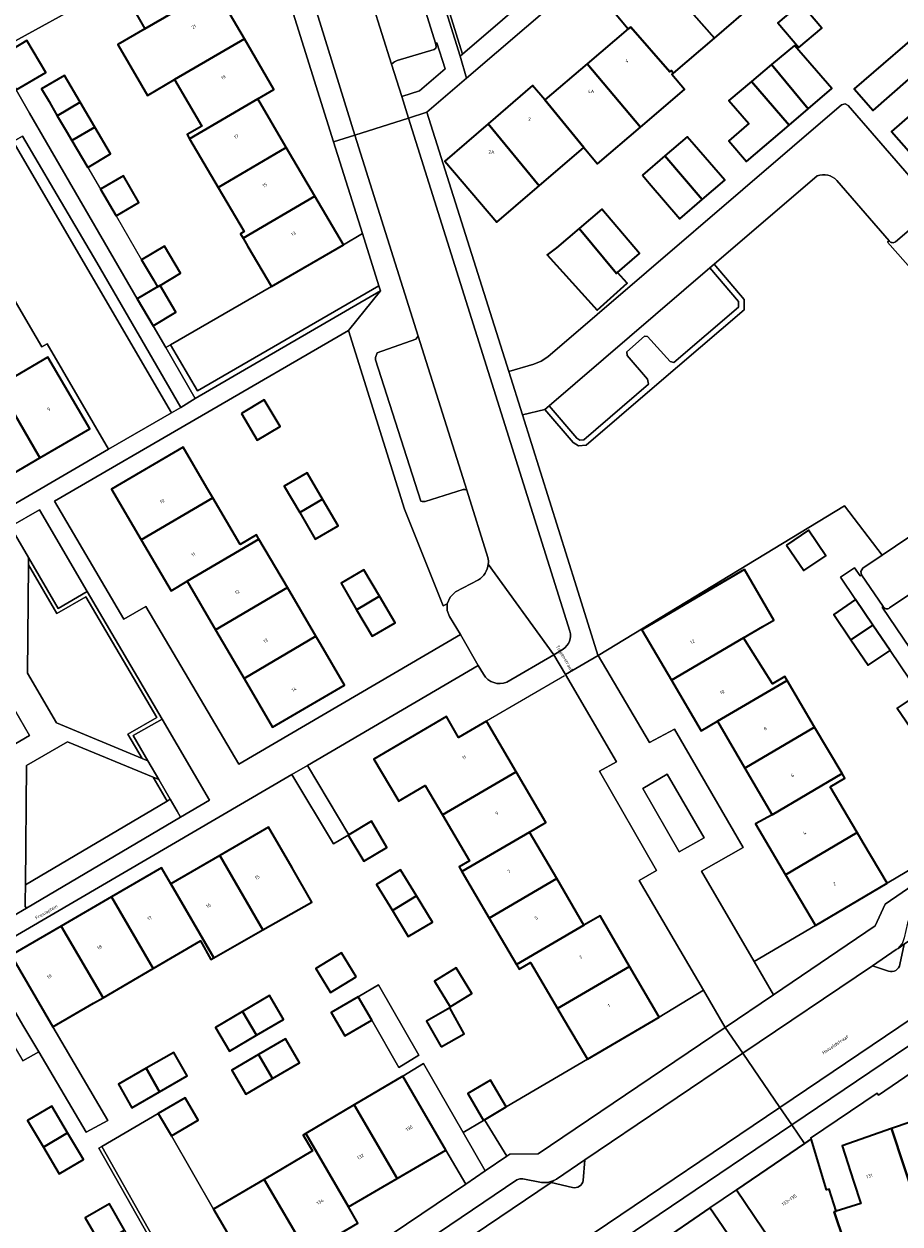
# Model space of a CAD drawing. Header units: metres. Extents: x 197700 to 204338, y 317132 to 325229.
# Tile 310 of 656: x 200682 to 200775, y 319399 to 319527. Entities that reach past the tile are written whole.
import ezdxf
from ezdxf.enums import TextEntityAlignment as Align

# ---------------------------------------------------------------- set-up
doc = ezdxf.new("R2010")
doc.units = ezdxf.units.M
for name, color, linetype, lineweight in [('B-WE-GR-BEPLANTING_CULTUUR_BODEMBEDEKKER-GV', 90, 'Continuous', 18), ('B-WE-GR-BEPLANTING_CULTUUR_HEESTERS-GV', 90, 'Continuous', 18), ('B-WE-GR-BEPLANTING_CULTUUR_VASTE PLANTENVAK-GV', 90, 'Continuous', 18), ('B-WE-IE-TERREINAFSCHEIDING_KUNSTMATIG_HEKWERK-G', 20, 'IE-TERREINAFSCHEIDING-KUNSTMATIG', 18), ('B-WE-IE-TERREINAFSCHEIDING_KUNSTMATIG_MUUR-G', 90, 'IE-TERREINAFSCHEIDING-KUNSTMATIG-DICHT', 18), ('B-WE-OG-BEBOUWING-GV', 7, 'Continuous', 35), ('B-WE-OG-BEBOUWING-T18', 10, 'Continuous', 18), ('B-WE-OG-TERREIN_CULTUURSCHEIDING-GV', 7, 'Continuous', 18), ('B-WE-OG-TERREIN_ERF-GV', 7, 'Continuous', 18), ('B-WE-OG-TOPOGRAFIE-T18', 10, 'Continuous', 18), ('B-WE-VH-VERHARDING_ASFALT-GV', 252, 'Continuous', 18), ('B-WE-VH-VERHARDING_BETONSTRAATSTEEN-GV', 252, 'Continuous', 18), ('B-WE-VH-VERHARDING_OPEN-GV', 252, 'Continuous', 18), ('B-WE-VH-VERHARDING_TEGEL-GV', 252, 'Continuous', 18)]:
    doc.layers.add(name, color=color, linetype=linetype, lineweight=lineweight)
doc.styles.add('NLCS-ISO-M200-T18', font='NLCS-ISO.ttf', dxfattribs={"height": 0.36})
doc.linetypes.add('IE-TERREINAFSCHEIDING-KUNSTMATIG', pattern='A,4,[82,NLCS.SHX,S=0.75,R=90,X=0,Y=0],4,-2', length=10)
doc.linetypes.add('IE-TERREINAFSCHEIDING-KUNSTMATIG-DICHT', pattern='A,8,-1,[82,NLCS.SHX,S=0.75,R=90,X=0,Y=0],-1', length=10)

msp = doc.modelspace()

# ---------------------------------------------------------------- linework, layer by layer
at = {"layer": 'B-WE-GR-BEPLANTING_CULTUUR_BODEMBEDEKKER-GV'}
for points in [[(200754.336, 319440.6), (200750.402, 319447.384), (200747.801, 319445.859), (200751.697, 319439.098)], [(200680.577, 319428.098), (200679.796, 319429.439), (200677.473, 319428.082), (200681.835, 319420.672), (200683.519, 319417.814), (200688.556, 319409.262), (200690.869, 319410.51), (200685.02, 319420.467)]]:
    msp.add_lwpolyline(points, close=True, dxfattribs=at)
for points in [[(200775.63, 319429.266), (200774.979, 319428.826), (200774.785, 319428.695), (200772.259, 319426.99), (200773.965, 319426.392)], [(200775.191, 319427.132), (200775.63, 319429.266)], [(200741.473, 319404.128), (200741.643, 319406.318), (200738.619, 319404.277), (200738.358, 319404.101)], [(200738.358, 319404.101), (200738.061, 319403.9), (200740.336, 319403.366)]]:
    msp.add_lwpolyline(points, dxfattribs=at)
for points in [[(200773.965, 319426.392, 0.4493451), (200775.191, 319427.132)], [(200740.336, 319403.366, 0.4186423), (200741.473, 319404.128)]]:
    msp.add_lwpolyline(points, format="xyb", dxfattribs=at)
at = {"layer": 'B-WE-GR-BEPLANTING_CULTUUR_HEESTERS-GV'}
for points in [[(200728.368, 319523.817), (200728.636, 319524.047), (200719.333, 319553.925), (200718.966, 319553.838)], [(200722.156, 319519.53), (200724.048, 319520.124), (200726.762, 319522.472), (200725.888, 319525.242), (200725.753, 319525.205), (200725.819, 319524.852), (200725.767, 319524.671), (200725.6, 319524.52), (200721.662, 319523.348), (200721.397, 319523.228), (200721.283, 319523.147), (200721.078, 319522.958)], [(200698.632, 319486.423), (200689.681, 319501.839), (200685.126, 319509.619), (200681.798, 319515.313), (200680.796, 319514.731), (200697.634, 319485.85)], [(200751.113, 319491.199), (200750.721, 319491.313), (200748.316, 319493.987), (200747.985, 319493.996), (200746.12, 319492.36), (200746.134, 319491.97), (200748.316, 319489.446), (200748.437, 319488.905), (200741.525, 319482.982), (200741.108, 319482.948), (200740.802, 319483.139), (200737.831, 319486.579), (200737.397, 319486.206), (200737.374, 319486.2), (200740.407, 319482.678), (200740.959, 319482.334), (200741.768, 319482.4), (200748.827, 319488.449), (200751.503, 319490.743), (200758.601, 319496.825), (200758.597, 319497.92), (200755.396, 319501.663), (200754.941, 319501.272), (200757.998, 319497.698), (200758, 319497.1)], [(200700.177, 319487.364), (200719.894, 319498.83), (200719.718, 319499.388), (200700.395, 319488.185), (200697.551, 319493.092), (200697.033, 319492.79)], [(200688.655, 319466.822), (200685.588, 319465.036), (200682.431, 319470.456), (200682.425, 319469.672), (200685.444, 319464.489), (200688.512, 319466.276), (200696.09, 319453.399), (200693.006, 319451.632), (200694.51, 319449.054), (200695.121, 319448.8), (200693.555, 319451.485), (200696.64, 319453.253)], [(200697.164, 319444.504), (200697.508, 319444.707), (200696.289, 319446.797), (200695.678, 319447.05)], [(200718.975, 319421.181), (200721.845, 319416.146), (200723.968, 319417.45), (200719.679, 319424.943), (200717.526, 319423.679)], [(200724.337, 319411.663), (200726.856, 319407.344), (200728.957, 319403.741), (200731.019, 319405.134), (200728.68, 319409.22), (200724.465, 319416.582), (200722.259, 319415.227)], [(200708.445, 319390.301), (200702.393, 319386.21), (200690.217, 319407.723), (200689.915, 319407.546), (200700.324, 319389.155), (200702.275, 319385.708), (200708.622, 319389.998)]]:
    msp.add_lwpolyline(points, close=True, dxfattribs=at)
at = {"layer": 'B-WE-GR-BEPLANTING_CULTUUR_VASTE PLANTENVAK-GV'}
msp.add_lwpolyline([(200682.204, 319433.109), (200698.617, 319442.807), (200698.239, 319443.455), (200697.508, 319444.707), (200697.164, 319444.504), (200682.086, 319435.595), (200682.069, 319433.9), (200682.063, 319433.301)], close=True, dxfattribs=at)
at = {"layer": 'B-WE-IE-TERREINAFSCHEIDING_KUNSTMATIG_HEKWERK-G'}
for points in [[(200707.086, 319539.648), (200702.601, 319537.338), (200678.808, 319524.243)], [(200688.734, 319511.978), (200690.08, 319509.663)], [(200691.745, 319506.808), (200694.466, 319502.156)], [(200715.936, 319503.752), (200717.971, 319504.927)], [(200679.316, 319500.543), (200682.64, 319494.951)], [(200697.551, 319493.092), (200708.279, 319499.285)], [(200743.053, 319460.018), (200769.287, 319475.965), (200773.293, 319470.689)], [(200739.474, 319457.836), (200731.168, 319453.034)], [(200754.278, 319424.375), (200749.553, 319421.513)], [(200733.262, 319411.956), (200741.921, 319417.021)]]:
    msp.add_lwpolyline(points, dxfattribs=at)
at = {"layer": 'B-WE-IE-TERREINAFSCHEIDING_KUNSTMATIG_MUUR-G'}
msp.add_lwpolyline([(200773.812, 319435.769), (200783.592, 319441.574)], dxfattribs=at)
at = {"layer": 'B-WE-OG-BEBOUWING-GV'}
for points in [[(200779.414, 319532.031), (200781.312, 319529.826), (200778.794, 319527.66), (200770.306, 319520.356), (200772.331, 319518.046), (200776.091, 319521.342), (200781.779, 319526.328), (200781.82, 319526.28), (200783.44, 319527.685), (200788.496, 319531.913), (200788.614, 319531.743), (200790.117, 319533.058), (200786.007, 319537.767)], [(200759.822, 319529.497), (200755.431, 319534.925), (200755.467, 319534.956), (200754.306, 319536.305), (200749.664, 319532.311), (200755.432, 319525.746)], [(200695.004, 319530.38), (200693.262, 319529.389), (200694.799, 319526.742), (200700.828, 319530.26), (200699.348, 319532.856)], [(200749.664, 319532.311), (200744.964, 319528.267), (200746.269, 319526.751), (200746.538, 319526.913), (200750.673, 319522.173), (200750.832, 319522.289), (200751.063, 319522.013), (200755.432, 319525.746)], [(200781.079, 319517.475), (200786.017, 319521.731), (200792.457, 319527.337), (200788.614, 319531.743), (200788.496, 319531.913), (200783.44, 319527.685), (200781.82, 319526.28), (200783.889, 319523.878), (200779.091, 319519.75), (200778.966, 319519.893), (200774.29, 319515.807), (200776.37, 319513.427)], [(200700.828, 319530.26), (200694.799, 319526.742), (200691.918, 319525.07), (200694.432, 319520.748), (200695.079, 319519.635), (200697.969, 319521.327), (200705.398, 319525.676), (200702.244, 319531.064)], [(200764.622, 319529.449), (200762.186, 319527.368), (200764.437, 319524.734), (200766.871, 319526.813)], [(200741.887, 319523.014), (200747.584, 319516.281), (200752.261, 319520.277), (200750.898, 319521.872), (200751.063, 319522.013), (200750.832, 319522.289), (200750.673, 319522.173), (200746.538, 319526.913), (200746.269, 319526.751)], [(200681.103, 319520.236), (200684.252, 319522.09), (200682.258, 319525.478), (200679.108, 319523.625)], [(200706.825, 319519.278), (200708.551, 319520.289), (200705.398, 319525.676), (200697.969, 319521.327), (200700.862, 319516.386), (200699.309, 319515.471), (200699.573, 319515.023)], [(200765.401, 319518.224), (200767.924, 319520.394), (200763.947, 319524.978), (200761.507, 319522.93)], [(200747.584, 319516.281), (200741.887, 319523.014), (200737.384, 319519.175), (200741.525, 319514.088), (200743.005, 319512.368)], [(200763.39, 319516.494), (200765.401, 319518.224), (200761.507, 319522.93), (200759.376, 319521.141)], [(200684.604, 319518.994), (200684.822, 319518.622), (200685.488, 319517.485), (200687.921, 319518.91), (200686.242, 319521.776), (200683.809, 319520.351)], [(200736.793, 319510.024), (200741.525, 319514.088), (200737.384, 319519.175), (200736.08, 319520.691), (200731.338, 319516.61)], [(200763.39, 319516.494), (200759.376, 319521.141), (200756.965, 319519.117), (200759.095, 319516.64), (200756.957, 319514.799), (200758.855, 319512.593)], [(200687.045, 319514.832), (200689.472, 319516.268), (200687.921, 319518.91), (200685.488, 319517.485), (200686.426, 319515.887)], [(200699.573, 319515.023), (200702.621, 319509.853), (200709.862, 319514.102), (200706.825, 319519.278)], [(200736.083, 319509.414), (200736.793, 319510.024), (200731.338, 319516.61), (200726.723, 319512.639), (200732.29, 319506.156)], [(200688.734, 319511.978), (200691.161, 319513.414), (200689.472, 319516.268), (200687.045, 319514.832)], [(200754.14, 319508.564), (200756.528, 319510.617), (200753.279, 319514.395), (200752.541, 319515.253), (200750.156, 319513.198)], [(200712.899, 319508.927), (200709.862, 319514.102), (200702.621, 319509.853), (200705.392, 319505.151), (200704.994, 319504.917), (200705.267, 319504.449)], [(200747.77, 319511.142), (200748.492, 319510.302), (200751.752, 319506.511), (200754.14, 319508.564), (200750.156, 319513.198)], [(200691.745, 319506.808), (200694.181, 319508.229), (200692.516, 319511.084), (200690.08, 319509.663)], [(200705.267, 319504.449), (200705.783, 319503.565), (200708.279, 319499.285), (200715.936, 319503.752), (200712.899, 319508.927)], [(200745.116, 319500.792), (200747.469, 319502.801), (200743.436, 319507.524), (200741.038, 319505.477), (200745.011, 319500.702)], [(200738.639, 319503.429), (200737.631, 319502.661), (200742.946, 319496.767), (200746.139, 319499.665), (200745.116, 319500.792), (200745.011, 319500.702), (200741.038, 319505.477)], [(200696.428, 319499.417), (200698.585, 319500.71), (200696.898, 319503.583), (200694.466, 319502.156), (200695.733, 319500), (200696.154, 319499.282)], [(200696.154, 319499.282), (200694, 319497.982), (200695.68, 319495.125), (200698.111, 319496.555), (200696.428, 319499.417)], [(200679.186, 319488.696), (200683.634, 319481.057), (200688.935, 319484.144), (200684.487, 319491.783)], [(200678.334, 319477.97), (200683.634, 319481.057), (200679.186, 319488.696), (200673.885, 319485.609)], [(200705.092, 319485.793), (200706.777, 319482.946), (200709.204, 319484.382), (200707.518, 319487.23)], [(200702.055, 319476.784), (200701.412, 319477.882), (200698.885, 319482.196), (200691.257, 319477.728), (200694.427, 319472.316)], [(200713.734, 319476.645), (200712.087, 319479.465), (200709.651, 319478.043), (200711.298, 319475.223)], [(200704.952, 319471.84), (200702.055, 319476.784), (200694.427, 319472.316), (200697.598, 319466.904), (200699.296, 319467.935), (200706.942, 319472.417), (200706.68, 319472.865)], [(200713.734, 319476.645), (200711.298, 319475.223), (200712.945, 319472.403), (200715.38, 319473.825)], [(200763.109, 319471.775), (200764.954, 319469.057), (200767.287, 319470.641), (200765.442, 319473.359)], [(200699.296, 319467.935), (200702.332, 319462.756), (200709.977, 319467.238), (200706.942, 319472.417)], [(200719.782, 319466.318), (200718.127, 319469.135), (200715.696, 319467.707), (200717.35, 319464.89)], [(200758.652, 319469.185), (200755.307, 319467.22), (200747.709, 319462.754), (200750.873, 319457.374), (200758.536, 319461.881), (200760.592, 319463.09), (200760.584, 319463.104), (200761.748, 319463.77)], [(200713.01, 319462.059), (200709.977, 319467.238), (200702.332, 319462.756), (200705.367, 319457.578)], [(200717.35, 319464.89), (200719.004, 319462.074), (200721.436, 319463.502), (200719.782, 319466.318)], [(200769.974, 319461.674), (200772.308, 319463.258), (200770.472, 319465.963), (200768.138, 319464.38)], [(200772.308, 319463.258), (200769.974, 319461.674), (200771.81, 319458.968), (200774.143, 319460.552)], [(200713.01, 319462.059), (200705.367, 319457.578), (200708.402, 319452.4), (200716.046, 319456.852), (200713.53, 319461.172)], [(200750.873, 319457.374), (200754.038, 319451.994), (200755.762, 319453.008), (200763.179, 319457.37), (200762.94, 319457.776), (200761.617, 319456.997), (200758.536, 319461.881)], [(200755.762, 319453.008), (200758.664, 319448.033), (200766.093, 319452.368), (200763.179, 319457.37)], [(200779.065, 319453.274), (200777.239, 319455.973), (200774.903, 319454.393), (200776.729, 319451.694)], [(200721.722, 319444.676), (200721.816, 319444.501), (200724.638, 319446.169), (200726.474, 319443.043), (200734.325, 319447.627), (200731.168, 319453.034), (200728.194, 319451.277), (200726.921, 319453.511), (200719.197, 319448.992)], [(200758.664, 319448.033), (200761.567, 319443.058), (200769.027, 319447.445), (200766.093, 319452.368)], [(200728.553, 319437.008), (200735.754, 319441.212), (200737.482, 319442.221), (200734.325, 319447.627), (200726.474, 319443.043), (200729.353, 319438.142), (200728.263, 319437.502)], [(200767.758, 319446.027), (200769.32, 319446.948), (200769.027, 319447.445), (200761.567, 319443.058), (200759.823, 319442.076), (200763.012, 319436.677), (200770.623, 319441.173)], [(200716.451, 319440.892), (200718.1, 319438.119), (200720.571, 319439.589), (200718.923, 319442.361), (200716.516, 319440.93)], [(200702.771, 319438.705), (200707.364, 319430.793), (200712.594, 319433.759), (200710.48, 319437.399), (200707.969, 319441.723)], [(200738.646, 319436.258), (200735.754, 319441.212), (200728.553, 319437.008), (200731.459, 319432.062)], [(200773.812, 319435.769), (200771.271, 319440.075), (200770.623, 319441.173), (200763.012, 319436.677), (200766.202, 319431.278)], [(200707.364, 319430.793), (200702.771, 319438.705), (200697.573, 319435.687), (200702.135, 319427.828)], [(200695.686, 319426.678), (200700.736, 319429.618), (200701.844, 319427.663), (200702.135, 319427.828), (200697.573, 319435.687), (200696.577, 319437.414), (200691.243, 319434.308)], [(200723.725, 319434.422), (200722.037, 319437.203), (200719.477, 319435.648), (200721.164, 319432.867)], [(200741.538, 319431.305), (200738.646, 319436.258), (200731.459, 319432.062), (200734.364, 319427.117)], [(200690.353, 319423.572), (200695.686, 319426.678), (200691.243, 319434.308), (200685.91, 319431.203)], [(200721.164, 319432.867), (200722.852, 319430.086), (200725.413, 319431.64), (200723.725, 319434.422)], [(200734.364, 319427.117), (200734.647, 319426.635), (200735.848, 319427.341), (200738.735, 319422.435), (200746.405, 319426.91), (200743.257, 319432.307), (200741.538, 319431.305)], [(200689.341, 319422.983), (200690.353, 319423.572), (200685.91, 319431.203), (200680.577, 319428.098), (200685.02, 319420.467)], [(200717.309, 319425.809), (200715.742, 319428.366), (200712.995, 319426.681), (200714.562, 319424.126)], [(200749.553, 319421.513), (200746.405, 319426.91), (200738.735, 319422.435), (200739.385, 319421.33), (200741.706, 319417.386), (200741.921, 319417.021)], [(200727.294, 319422.619), (200729.616, 319424.034), (200727.949, 319426.768), (200725.628, 319425.353)], [(200705.192, 319422.112), (200706.684, 319419.578), (200709.556, 319421.271), (200708.063, 319423.804)], [(200718.975, 319421.181), (200717.526, 319423.679), (200714.652, 319422.011), (200716.101, 319419.513)], [(200706.684, 319419.578), (200705.192, 319422.112), (200702.32, 319420.419), (200703.813, 319417.886)], [(200726.337, 319418.333), (200728.808, 319419.719), (200727.257, 319422.485), (200724.786, 319421.099)], [(200706.91, 319417.542), (200708.407, 319414.98), (200711.261, 319416.648), (200709.764, 319419.211)], [(200696.372, 319413.564), (200699.316, 319415.257), (200697.88, 319417.755), (200694.936, 319416.063)], [(200708.407, 319414.98), (200706.91, 319417.542), (200704.056, 319415.874), (200705.553, 319413.312)], [(200696.372, 319413.564), (200694.936, 319416.063), (200691.991, 319414.37), (200693.427, 319411.871)], [(200726.856, 319407.344), (200724.337, 319411.663), (200722.259, 319415.227), (200717.094, 319412.174), (200721.675, 319404.322)], [(200730.862, 319410.523), (200730.951, 319410.576), (200733.262, 319411.956), (200731.618, 319414.792), (200729.198, 319413.385)], [(200697.635, 319408.866), (200700.489, 319410.551), (200699.089, 319412.923), (200696.236, 319411.239)], [(200774.304, 319409.637), (200777.031, 319401.389), (200778.446, 319401.857), (200780.714, 319402.674), (200781.084, 319401.625), (200782.259, 319401.984), (200786.88, 319388.854), (200793.87, 319391.231), (200794.484, 319391.44), (200793.536, 319394.014), (200793.335, 319393.944), (200787.355, 319411.013), (200786.405, 319413.785)], [(200684.003, 319407.672), (200686.58, 319409.196), (200684.9, 319412.036), (200682.324, 319410.512)], [(200717.094, 319412.174), (200711.931, 319409.123), (200716.495, 319401.3), (200721.675, 319404.322)], [(200684.003, 319407.672), (200685.683, 319404.831), (200688.26, 319406.355), (200686.58, 319409.196)], [(200712.102, 319396.417), (200717.493, 319399.583), (200716.495, 319401.3), (200711.931, 319409.123), (200711.656, 319408.961), (200712.652, 319407.274), (200707.51, 319404.236)], [(200768.167, 319400.779), (200771.333, 319391.422), (200776.221, 319392.71), (200777.736, 319387.656), (200776.963, 319387.514), (200777.296, 319386.753), (200776.894, 319386.711), (200777.749, 319384.726), (200782.164, 319386.086), (200780.093, 319392.129), (200777.031, 319401.389), (200774.304, 319409.637), (200769.018, 319407.825), (200770.246, 319404.06), (200771.02, 319401.687), (200768.41, 319400.861)], [(200771.333, 319391.422), (200768.167, 319400.779), (200768.41, 319400.861), (200767.648, 319403.213), (200767.371, 319403.133), (200765.725, 319408.54), (200765.02, 319408.059), (200757.777, 319403.12), (200760.594, 319398.989), (200762.95, 319395.534), (200765.601, 319395.953), (200767.67, 319392.844), (200764.9, 319390.948), (200768.617, 319385.489), (200772.303, 319387.984), (200771.222, 319391.393)], [(200712.102, 319396.417), (200707.51, 319404.236), (200702.129, 319401.056), (200704.18, 319397.564), (200706.712, 319393.252)], [(200690.08, 319397.356), (200692.644, 319398.836), (200691.029, 319401.635), (200688.465, 319400.155)], [(200754.949, 319401.199), (200749.17, 319397.249), (200755.683, 319387.985), (200761.405, 319391.755), (200757.771, 319397.071)]]:
    msp.add_lwpolyline(points, close=True, dxfattribs=at)
at = {"layer": 'B-WE-OG-TERREIN_CULTUURSCHEIDING-GV'}
for points in [[(200742.751, 319550.495), (200747.462, 319554.553), (200750.418, 319557.064), (200754.911, 319560.932), (200755.667, 319561.089), (200756.302, 319560.737), (200759.363, 319557.174), (200762.731, 319560.065), (200765.248, 319562.226), (200764.623, 319564.597), (200719.333, 319553.925), (200728.636, 319524.047)], [(200728.636, 319524.047), (200749.427, 319541.912), (200749.342, 319542.029), (200746.145, 319545.784), (200745.689, 319545.394), (200742.675, 319548.92)], [(200669.249, 319527.786), (200665.782, 319525.674), (200664.627, 319524.995), (200664.94, 319524.544), (200665.262, 319524.079), (200666.044, 319522.686), (200667.255, 319520.4), (200668.469, 319518.463), (200670.727, 319519.711), (200672.794, 319520.903), (200674.409, 319521.991), (200677.671, 319523.916), (200678.702, 319524.459), (200678.808, 319524.243), (200702.601, 319537.338)], [(200766.369, 319511.087), (200755.396, 319501.663), (200758.597, 319497.92), (200758.601, 319496.825), (200751.503, 319490.743), (200748.827, 319488.449), (200741.768, 319482.4), (200740.959, 319482.334), (200740.407, 319482.678), (200737.374, 319486.2), (200735.006, 319485.641), (200740.748, 319467.328)], [(200790.851, 319484.82), (200777.694, 319499.951), (200777.577, 319499.795), (200777.397, 319500), (200773.866, 319504.005), (200774.037, 319504.169), (200768.471, 319510.584)], [(200740.748, 319467.328), (200743.025, 319460.065), (200743.053, 319460.018), (200769.287, 319475.965), (200773.293, 319470.689), (200790.549, 319482.337)]]:
    msp.add_lwpolyline(points, dxfattribs=at)
for points in [[(200675.046, 319501.35), (200677.916, 319502.991), (200679.316, 319500.543), (200682.64, 319494.951), (200683.84, 319492.879), (200684.395, 319493.202), (200690.929, 319481.981), (200697.634, 319485.85), (200680.796, 319514.731), (200671.326, 319509.23), (200669.144, 319507.952), (200669.192, 319507.87), (200673.513, 319500.491)], [(200717.971, 319504.927), (200715.936, 319503.752), (200708.279, 319499.285), (200697.551, 319493.092), (200700.395, 319488.185), (200719.718, 319499.388)], [(200682.425, 319469.672), (200682.331, 319458.119), (200685.391, 319452.847), (200694.51, 319449.054), (200693.006, 319451.632), (200696.09, 319453.399), (200688.512, 319466.276), (200685.444, 319464.489)], [(200695.678, 319447.05), (200686.555, 319450.833), (200682.215, 319448.311), (200682.086, 319435.595), (200697.164, 319444.504)], [(200759.67, 319427.424), (200761.733, 319423.899), (200772.531, 319431.215), (200773.621, 319433.55), (200783.244, 319440.134), (200783.621, 319439.567), (200786.901, 319441.748), (200785.923, 319443.161), (200783.592, 319441.574), (200773.812, 319435.769), (200766.202, 319431.278)], [(200733.262, 319411.956), (200730.951, 319410.576), (200733.328, 319406.695), (200733.67, 319406.926), (200736.669, 319406.951), (200756.593, 319420.416), (200754.278, 319424.375), (200749.553, 319421.513), (200741.921, 319417.021)], [(200690.217, 319407.723), (200702.393, 319386.21), (200708.445, 319390.301), (200706.712, 319393.252), (200704.18, 319397.564), (200702.129, 319401.056), (200697.635, 319408.866), (200696.236, 319411.239)]]:
    msp.add_lwpolyline(points, close=True, dxfattribs=at)
msp.add_lwpolyline([(200768.471, 319510.584, 0.3029983), (200766.369, 319511.087)], format="xyb", dxfattribs=at)
at = {"layer": 'B-WE-OG-TERREIN_ERF-GV'}
for points in [[(200770.059, 319556.619), (200729.057, 319521.48), (200724.822, 319517.85), (200730.472, 319500), (200733.552, 319490.265), (200736.229, 319491.027), (200736.998, 319491.357), (200737.692, 319491.825), (200768.977, 319518.658), (200769.337, 319518.758), (200769.67, 319518.586), (200778.725, 319508.149)], [(200702.244, 319531.064), (200705.398, 319525.676), (200708.551, 319520.289), (200706.825, 319519.278), (200709.862, 319514.102), (200712.899, 319508.927), (200715.936, 319503.752), (200717.971, 319504.927), (200714.884, 319514.716), (200707.086, 319539.648)], [(200702.601, 319537.338), (200678.808, 319524.243)], [(200679.108, 319523.625), (200682.258, 319525.478), (200684.252, 319522.09), (200681.103, 319520.236), (200682.535, 319517.746), (200684.326, 319514.633), (200694, 319497.982), (200696.154, 319499.282), (200695.733, 319500), (200694.466, 319502.156), (200696.898, 319503.583), (200698.585, 319500.71), (200696.428, 319499.417), (200698.111, 319496.555), (200695.68, 319495.125), (200697.033, 319492.79), (200697.551, 319493.092), (200708.279, 319499.285), (200705.783, 319503.565), (200705.267, 319504.449), (200704.994, 319504.917), (200705.392, 319505.151), (200702.621, 319509.853), (200699.573, 319515.023), (200699.309, 319515.471), (200700.862, 319516.386), (200697.969, 319521.327), (200695.079, 319519.635), (200694.432, 319520.748), (200691.918, 319525.07), (200694.799, 319526.742), (200693.262, 319529.389)], [(200759.822, 319529.497), (200755.432, 319525.746), (200751.063, 319522.013), (200750.898, 319521.872), (200752.261, 319520.277), (200747.584, 319516.281), (200743.005, 319512.368), (200741.525, 319514.088), (200736.793, 319510.024), (200736.083, 319509.414), (200732.29, 319506.156), (200726.723, 319512.639), (200731.338, 319516.61), (200736.08, 319520.691), (200737.384, 319519.175), (200741.887, 319523.014), (200746.269, 319526.751), (200744.964, 319528.267)], [(200764.622, 319529.449), (200766.871, 319526.813), (200764.437, 319524.734), (200762.186, 319527.368)], [(200776.091, 319521.342), (200772.331, 319518.046), (200770.306, 319520.356), (200778.794, 319527.66)], [(200666.988, 319467.84), (200667.049, 319467.708), (200672.858, 319471.133), (200672.725, 319471.376), (200690.929, 319481.981), (200684.395, 319493.202), (200683.84, 319492.879), (200682.64, 319494.951), (200679.316, 319500.543), (200676.446, 319498.902), (200675.046, 319501.35), (200673.513, 319500.491), (200669.192, 319507.87), (200669.144, 319507.952), (200666.452, 319512.549), (200660.586, 319522.016), (200660.469, 319521.94), (200639.127, 319509.557), (200649.705, 319491.263), (200654.64, 319494.145), (200655.257, 319493.089), (200658.131, 319494.766), (200659.556, 319492.333), (200656.623, 319490.621)], [(200776.37, 319513.427), (200774.29, 319515.807), (200778.966, 319519.893)], [(200773.4, 319465.233), (200773.291, 319465.15), (200788.068, 319443.377), (200831.594, 319472.645), (200831.479, 319472.779), (200828.694, 319476.932), (200825.424, 319481.808), (200828.695, 319484.073), (200826.101, 319487.821), (200826.086, 319489.173), (200826.748, 319489.631), (200823.524, 319493.404), (200826.463, 319495.975), (200823.093, 319500), (200821.739, 319501.567)], [(200821.739, 319501.567), (200801.109, 319483.652), (200799.2, 319482.088), (200797.207, 319480.636), (200774.072, 319465.077)], [(200776.729, 319451.694), (200774.903, 319454.393), (200777.239, 319455.973), (200774.143, 319460.552), (200771.81, 319458.968), (200769.974, 319461.674), (200768.138, 319464.38), (200770.472, 319465.963), (200768.848, 319468.353), (200770.365, 319469.347), (200770.94, 319468.497), (200771.101, 319468.602), (200771.026, 319468.973), (200771.228, 319469.295), (200773.293, 319470.689), (200769.287, 319475.965), (200743.053, 319460.018), (200748.516, 319450.757), (200751.175, 319452.171), (200758.493, 319439.583), (200754.044, 319437.04), (200759.67, 319427.424), (200766.202, 319431.278), (200763.012, 319436.677), (200759.823, 319442.076), (200761.567, 319443.058), (200758.664, 319448.033), (200755.762, 319453.008), (200754.038, 319451.994), (200750.873, 319457.374), (200747.709, 319462.754), (200755.307, 319467.22), (200758.652, 319469.185), (200761.748, 319463.77), (200760.584, 319463.104), (200760.592, 319463.09), (200758.536, 319461.881), (200761.617, 319456.997), (200762.94, 319457.776), (200763.179, 319457.37), (200766.093, 319452.368), (200769.027, 319447.445), (200769.32, 319446.948), (200767.758, 319446.027), (200770.623, 319441.173), (200771.271, 319440.075), (200773.812, 319435.769), (200783.592, 319441.574)], [(200700.324, 319389.155), (200689.915, 319407.546), (200690.217, 319407.723), (200696.236, 319411.239), (200699.089, 319412.923), (200700.489, 319410.551), (200697.635, 319408.866), (200702.129, 319401.056), (200707.51, 319404.236), (200712.652, 319407.274), (200711.656, 319408.961), (200711.931, 319409.123), (200717.094, 319412.174), (200722.259, 319415.227), (200724.465, 319416.582), (200728.68, 319409.22), (200730.862, 319410.523), (200729.198, 319413.385), (200731.618, 319414.792), (200733.262, 319411.956), (200741.921, 319417.021), (200741.706, 319417.386), (200739.385, 319421.33), (200738.735, 319422.435), (200735.848, 319427.341), (200734.647, 319426.635), (200734.364, 319427.117), (200731.459, 319432.062), (200728.553, 319437.008), (200728.263, 319437.502), (200729.353, 319438.142), (200726.474, 319443.043), (200724.638, 319446.169), (200721.816, 319444.501), (200721.722, 319444.676), (200719.197, 319448.992), (200726.921, 319453.511), (200728.194, 319451.277), (200731.168, 319453.034), (200734.325, 319447.627), (200737.482, 319442.221), (200735.754, 319441.212), (200738.646, 319436.258), (200741.538, 319431.305), (200743.257, 319432.307), (200746.405, 319426.91), (200749.553, 319421.513), (200754.278, 319424.375), (200747.438, 319436.068), (200749.284, 319437.131), (200743.204, 319447.685), (200744.996, 319448.696), (200739.575, 319457.974), (200738.335, 319460.096), (200733.348, 319457.181)], [(200730.858, 319458.014), (200730.297, 319458.949), (200712.103, 319448.318), (200716.516, 319440.93), (200718.923, 319442.361), (200720.571, 319439.589), (200718.1, 319438.119), (200716.451, 319440.892), (200714.876, 319439.955), (200710.438, 319447.344)], [(200710.438, 319447.344), (200679.796, 319429.439)], [(200680.577, 319428.098), (200685.91, 319431.203), (200691.243, 319434.308), (200696.577, 319437.414), (200697.573, 319435.687), (200702.771, 319438.705), (200707.969, 319441.723), (200710.48, 319437.399), (200712.594, 319433.759), (200707.364, 319430.793), (200702.135, 319427.828), (200701.844, 319427.663), (200700.736, 319429.618), (200695.686, 319426.678), (200690.353, 319423.572), (200689.341, 319422.983), (200685.02, 319420.467), (200690.869, 319410.51), (200688.556, 319409.262), (200683.519, 319417.814), (200681.821, 319416.849)], [(200760.594, 319398.989), (200757.777, 319403.12), (200754.949, 319401.199), (200757.771, 319397.071)]]:
    msp.add_lwpolyline(points, dxfattribs=at)
for points in [[(200767.924, 319520.394), (200765.401, 319518.224), (200763.39, 319516.494), (200758.855, 319512.593), (200756.957, 319514.799), (200759.095, 319516.64), (200756.965, 319519.117), (200759.376, 319521.141), (200761.507, 319522.93), (200763.947, 319524.978)], [(200689.472, 319516.268), (200691.161, 319513.414), (200688.734, 319511.978), (200687.045, 319514.832), (200686.426, 319515.887), (200685.488, 319517.485), (200684.822, 319518.622), (200684.604, 319518.994), (200683.809, 319520.351), (200686.242, 319521.776), (200687.921, 319518.91)], [(200748.492, 319510.302), (200747.77, 319511.142), (200750.156, 319513.198), (200752.541, 319515.253), (200753.279, 319514.395), (200756.528, 319510.617), (200754.14, 319508.564), (200751.752, 319506.511)], [(200690.08, 319509.663), (200692.516, 319511.084), (200694.181, 319508.229), (200691.745, 319506.808)], [(200745.116, 319500.792), (200746.139, 319499.665), (200742.946, 319496.767), (200737.631, 319502.661), (200738.639, 319503.429), (200741.038, 319505.477), (200743.436, 319507.524), (200747.469, 319502.801)], [(200727.003, 319465.502), (200726.573, 319465.31), (200722.455, 319475.582), (200716.47, 319494.61), (200685.194, 319476.453), (200692.585, 319463.869), (200694.914, 319465.235), (200704.803, 319448.435), (200728.411, 319462.251), (200727.242, 319464.158), (200726.999, 319464.808)], [(200683.634, 319481.057), (200678.334, 319477.97), (200673.034, 319474.883), (200667.734, 319471.797), (200663.286, 319479.436), (200668.585, 319482.522), (200673.885, 319485.609), (200679.186, 319488.696), (200684.487, 319491.783), (200688.935, 319484.144)], [(200705.092, 319485.793), (200707.518, 319487.23), (200709.204, 319484.382), (200706.777, 319482.946)], [(200701.412, 319477.882), (200702.055, 319476.784), (200704.952, 319471.84), (200706.68, 319472.865), (200706.942, 319472.417), (200709.977, 319467.238), (200713.01, 319462.059), (200713.53, 319461.172), (200716.046, 319456.852), (200708.402, 319452.4), (200705.367, 319457.578), (200702.332, 319462.756), (200699.296, 319467.935), (200697.598, 319466.904), (200694.427, 319472.316), (200691.257, 319477.728), (200698.885, 319482.196)], [(200711.298, 319475.223), (200709.651, 319478.043), (200712.087, 319479.465), (200713.734, 319476.645), (200715.38, 319473.825), (200712.945, 319472.403)], [(200763.109, 319471.775), (200765.442, 319473.359), (200767.287, 319470.641), (200764.954, 319469.057)], [(200717.35, 319464.89), (200715.696, 319467.707), (200718.127, 319469.135), (200719.782, 319466.318), (200721.436, 319463.502), (200719.004, 319462.074)], [(200723.725, 319434.422), (200725.413, 319431.64), (200722.852, 319430.086), (200721.164, 319432.867), (200719.477, 319435.648), (200722.037, 319437.203)], [(200717.309, 319425.809), (200714.562, 319424.126), (200712.995, 319426.681), (200715.742, 319428.366)], [(200727.294, 319422.619), (200725.628, 319425.353), (200727.949, 319426.768), (200729.616, 319424.034)], [(200717.526, 319423.679), (200719.679, 319424.943), (200723.968, 319417.45), (200721.845, 319416.146), (200718.975, 319421.181), (200716.101, 319419.513), (200714.652, 319422.011)], [(200705.192, 319422.112), (200708.063, 319423.804), (200709.556, 319421.271), (200706.684, 319419.578), (200703.813, 319417.886), (200702.32, 319420.419)], [(200726.337, 319418.333), (200724.786, 319421.099), (200727.257, 319422.485), (200728.808, 319419.719)], [(200785.69, 319421.951), (200772.895, 319413.211), (200772.761, 319413.409), (200765.675, 319408.621), (200765.725, 319408.54), (200767.371, 319403.133), (200767.648, 319403.213), (200768.41, 319400.861), (200771.02, 319401.687), (200770.246, 319404.06), (200769.018, 319407.825), (200774.304, 319409.637), (200786.405, 319413.785), (200787.355, 319411.013), (200791.938, 319412.599), (200789.362, 319416.455)], [(200708.407, 319414.98), (200705.553, 319413.312), (200704.056, 319415.874), (200706.91, 319417.542), (200709.764, 319419.211), (200711.261, 319416.648)], [(200694.936, 319416.063), (200697.88, 319417.755), (200699.316, 319415.257), (200696.372, 319413.564), (200693.427, 319411.871), (200691.991, 319414.37)], [(200686.58, 319409.196), (200688.26, 319406.355), (200685.683, 319404.831), (200684.003, 319407.672), (200682.324, 319410.512), (200684.9, 319412.036)], [(200708.622, 319389.998), (200728.957, 319403.741), (200726.856, 319407.344), (200721.675, 319404.322), (200716.495, 319401.3), (200717.493, 319399.583), (200712.102, 319396.417), (200706.712, 319393.252), (200708.445, 319390.301)], [(200692.644, 319398.836), (200694.259, 319396.038), (200691.695, 319394.558), (200690.08, 319397.356), (200688.465, 319400.155), (200691.029, 319401.635)]]:
    msp.add_lwpolyline(points, close=True, dxfattribs=at)
for points in [[(200774.072, 319465.077, -0.4795776), (200773.4, 319465.233)], [(200733.348, 319457.181, -0.3819101), (200730.858, 319458.014)]]:
    msp.add_lwpolyline(points, format="xyb", dxfattribs=at)
at = {"layer": 'B-WE-VH-VERHARDING_ASFALT-GV'}
msp.add_lwpolyline([(200712.129, 319552.231), (200711.613, 319554.443), (200705.937, 319553.108), (200706.585, 319550.306), (200706.854, 319549.339), (200708.557, 319543.224), (200709.107, 319541.248), (200710.76, 319536.062), (200717.147, 319515.43), (200717.147, 319515.429), (200722.877, 319517.237), (200722.156, 319519.53), (200721.078, 319522.958), (200717.987, 319532.79), (200716.029, 319539.016), (200713.005, 319548.634), (200712.893, 319549.093)], close=True, dxfattribs=at)
for points in [[(200773.965, 319426.392), (200772.259, 319426.99), (200758.462, 319417.675), (200762.408, 319411.889), (200842.656, 319466.086), (200838.714, 319471.859), (200832.778, 319467.851), (200775.63, 319429.266), (200775.191, 319427.132)], [(200693.465, 319365.37), (200711.606, 319377.661), (200722.882, 319385.195), (200762.408, 319411.889), (200758.462, 319417.675), (200741.643, 319406.318), (200741.473, 319404.128)], [(200740.336, 319403.366), (200738.061, 319403.9), (200707.808, 319383.474), (200690.989, 319372.185), (200689.72, 319371.333), (200693.465, 319365.37)]]:
    msp.add_lwpolyline(points, dxfattribs=at)
for points in [[(200775.191, 319427.132, -0.4493451), (200773.965, 319426.392)], [(200741.473, 319404.128, -0.4186423), (200740.336, 319403.366)]]:
    msp.add_lwpolyline(points, format="xyb", dxfattribs=at)
at = {"layer": 'B-WE-VH-VERHARDING_BETONSTRAATSTEEN-GV'}
for points in [[(200743.053, 319460.018), (200743.025, 319460.065), (200740.748, 319467.328), (200735.006, 319485.641), (200733.552, 319490.265), (200730.472, 319500), (200724.822, 319517.85), (200722.877, 319517.237), (200740.06, 319462.589)], [(200774.718, 319504.068), (200778.645, 319507.426), (200778.824, 319507.772), (200778.725, 319508.149), (200769.67, 319518.586), (200769.337, 319518.758), (200768.977, 319518.658), (200737.692, 319491.825), (200736.998, 319491.357), (200736.229, 319491.027), (200733.552, 319490.265), (200735.006, 319485.641), (200737.374, 319486.2), (200737.397, 319486.206), (200737.831, 319486.579), (200754.941, 319501.272), (200755.396, 319501.663), (200766.369, 319511.087)], [(200740.06, 319462.589), (200722.877, 319517.237), (200717.147, 319515.429), (200723.901, 319494.008), (200729.071, 319477.608), (200731.333, 319470.432)], [(200768.471, 319510.584), (200774.037, 319504.169)], [(200774.072, 319465.077), (200797.207, 319480.636), (200799.2, 319482.088), (200801.109, 319483.652), (200821.739, 319501.567), (200819.015, 319504.592), (200815.186, 319501.224), (200808.722, 319495.612), (200803.829, 319491.325), (200799.137, 319487.25)], [(200790.549, 319482.337), (200773.293, 319470.689), (200771.228, 319469.295), (200771.026, 319468.973), (200771.101, 319468.602), (200773.4, 319465.233)], [(200680.756, 319432.253), (200682.204, 319433.109), (200682.063, 319433.301), (200682.069, 319433.9), (200682.086, 319435.595), (200682.215, 319448.311), (200686.555, 319450.833), (200695.678, 319447.05), (200696.289, 319446.797), (200695.121, 319448.8), (200694.51, 319449.054), (200685.391, 319452.847), (200682.331, 319458.119), (200682.425, 319469.672), (200682.431, 319470.456), (200681.05, 319472.829)], [(200731.363, 319469.749), (200738.335, 319460.096)], [(200739.343, 319460.696), (200738.335, 319460.096), (200739.575, 319457.974), (200743.053, 319460.018)], [(200738.335, 319460.096), (200739.343, 319460.696)], [(200678.235, 319458.896), (200682.535, 319451.511), (200678.544, 319449.196)], [(200725.241, 319384.083), (200763.672, 319410.035), (200762.408, 319411.889), (200722.882, 319385.195), (200721.963, 319384.023), (200721.185, 319382.755), (200703.421, 319343.225), (200701.948, 319339.947), (200702.275, 319340.222), (200702.655, 319340.418), (200704.523, 319341.126), (200704.844, 319341.343), (200705.069, 319341.661), (200723.225, 319381.782)]]:
    msp.add_lwpolyline(points, dxfattribs=at)
for points in [[(200766.369, 319511.087, -0.3029983), (200768.471, 319510.584)], [(200774.037, 319504.169, 0.4334536), (200774.718, 319504.068)], [(200731.333, 319470.432, -0.0763102), (200731.363, 319469.749)], [(200773.4, 319465.233, 0.4795776), (200774.072, 319465.077)], [(200740.06, 319462.589, -0.3208459), (200739.343, 319460.696)], [(200739.343, 319460.696, 0.3208459), (200740.06, 319462.589)]]:
    msp.add_lwpolyline(points, format="xyb", dxfattribs=at)
for points in [[(200682.431, 319470.456), (200685.588, 319465.036), (200688.655, 319466.822), (200683.599, 319475.522), (200680.514, 319473.749), (200681.05, 319472.829)], [(200774.979, 319428.826), (200775.63, 319429.266), (200832.778, 319467.851), (200832.124, 319467.609), (200831.428, 319467.639), (200829.91, 319467.978), (200829.149, 319467.973), (200828.452, 319467.669), (200776.682, 319432.714), (200776.22, 319432.189), (200775.984, 319431.531), (200775.629, 319429.948), (200775.412, 319429.323)], [(200843.941, 319464.204), (200842.656, 319466.086), (200762.408, 319411.889), (200763.672, 319410.035), (200812.187, 319442.795)], [(200695.121, 319448.8), (200696.289, 319446.797), (200697.508, 319444.707), (200698.239, 319443.455), (200698.617, 319442.807), (200701.672, 319444.612), (200696.64, 319453.253), (200693.555, 319451.485)], [(200707.808, 319383.474), (200738.061, 319403.9), (200738.358, 319404.101), (200737.706, 319403.913), (200737.029, 319403.916), (200735.058, 319404.286), (200734.716, 319404.28), (200734.39, 319404.179), (200709.496, 319387.332), (200709.241, 319387.037), (200709.072, 319386.688), (200708.658, 319384.748), (200708.358, 319384.027)]]:
    msp.add_lwpolyline(points, close=True, dxfattribs=at)
at = {"layer": 'B-WE-VH-VERHARDING_OPEN-GV'}
for points in [[(200731.333, 319470.432), (200729.071, 319477.608), (200728.879, 319477.679), (200728.69, 319477.675), (200724.631, 319476.395), (200724.466, 319476.398), (200724.317, 319476.413), (200724.177, 319476.457), (200719.356, 319491.501), (200719.356, 319491.749), (200719.527, 319492.25), (200723.653, 319493.677), (200723.901, 319494.008), (200717.147, 319515.429), (200717.147, 319515.43), (200714.884, 319514.716), (200717.971, 319504.927), (200719.718, 319499.388), (200719.894, 319498.83), (200716.47, 319494.61), (200722.455, 319475.582), (200726.573, 319465.31), (200727.003, 319465.502)], [(200727.003, 319465.502), (200727.308, 319466.233), (200727.883, 319466.779), (200730.307, 319468.065)]]:
    msp.add_lwpolyline(points, dxfattribs=at)
for points in [[(200731.363, 319469.749, 0.0763102), (200731.333, 319470.432)], [(200730.307, 319468.065, 0.2309073), (200731.363, 319469.749)]]:
    msp.add_lwpolyline(points, format="xyb", dxfattribs=at)
for points in [[(200714.876, 319439.955), (200716.451, 319440.892), (200716.516, 319440.93), (200712.103, 319448.318), (200710.438, 319447.344)], [(200730.951, 319410.576), (200730.862, 319410.523), (200728.68, 319409.22), (200731.019, 319405.134), (200733.328, 319406.695)]]:
    msp.add_lwpolyline(points, close=True, dxfattribs=at)
at = {"layer": 'B-WE-VH-VERHARDING_TEGEL-GV'}
for points in [[(200749.342, 319542.029), (200749.427, 319541.912), (200728.636, 319524.047), (200728.368, 319523.817), (200729.057, 319521.48), (200770.059, 319556.619), (200772.439, 319553.9), (200774.495, 319555.704), (200771.916, 319560.908), (200771.532, 319560.939), (200766.016, 319556.239)], [(200717.987, 319532.79), (200721.078, 319522.958), (200721.283, 319523.147), (200721.397, 319523.228), (200721.662, 319523.348), (200725.6, 319524.52), (200725.767, 319524.671), (200725.819, 319524.852), (200725.753, 319525.205), (200723.176, 319533.452), (200722.947, 319533.757), (200722.571, 319533.826), (200718.467, 319532.519), (200718.184, 319532.578)], [(200700.177, 319487.364), (200697.033, 319492.79), (200695.68, 319495.125), (200694, 319497.982), (200684.326, 319514.633), (200682.535, 319517.746), (200681.103, 319520.236), (200679.108, 319523.625), (200678.865, 319524.128), (200676.14, 319522.553), (200671.694, 319519.96), (200668.399, 319518.003), (200664.681, 319524.393), (200663.066, 319523.453), (200671.326, 319509.23), (200680.796, 319514.731), (200681.798, 319515.313), (200685.126, 319509.619), (200689.681, 319501.839), (200698.632, 319486.423)], [(200748.437, 319488.905), (200748.316, 319489.446), (200746.134, 319491.97), (200746.12, 319492.36), (200747.985, 319493.996), (200748.316, 319493.987), (200750.721, 319491.313), (200751.113, 319491.199), (200758, 319497.1), (200757.998, 319497.698), (200754.941, 319501.272), (200737.831, 319486.579), (200740.802, 319483.139), (200741.108, 319482.948), (200741.525, 319482.982)], [(200729.071, 319477.608), (200723.901, 319494.008), (200723.653, 319493.677), (200719.527, 319492.25), (200719.356, 319491.749), (200719.356, 319491.501), (200724.177, 319476.457), (200724.317, 319476.413), (200724.466, 319476.398), (200724.631, 319476.395), (200728.69, 319477.675), (200728.879, 319477.679)], [(200678.544, 319449.196), (200682.535, 319451.511), (200678.235, 319458.896), (200672.358, 319468.991), (200673.006, 319469.369), (200680.168, 319473.547), (200680.514, 319473.749), (200683.599, 319475.522), (200688.655, 319466.822), (200696.64, 319453.253), (200701.672, 319444.612), (200698.617, 319442.807), (200682.204, 319433.109), (200680.756, 319432.253), (200666.657, 319456.274), (200663.566, 319461.539), (200664.211, 319461.922), (200669.853, 319465.271), (200672.928, 319460.017), (200671.143, 319458.907), (200677.217, 319448.426), (200678.232, 319449.015)], [(200761.733, 319423.899), (200759.67, 319427.424), (200754.044, 319437.04), (200758.493, 319439.583), (200751.175, 319452.171), (200748.516, 319450.757), (200743.053, 319460.018), (200739.575, 319457.974), (200744.996, 319448.696), (200743.204, 319447.685), (200749.284, 319437.131), (200747.438, 319436.068), (200754.278, 319424.375), (200756.593, 319420.416)], [(200754.336, 319440.6), (200751.697, 319439.098), (200747.801, 319445.859), (200750.402, 319447.384)]]:
    msp.add_lwpolyline(points, close=True, dxfattribs=at)
for points in [[(200723.176, 319533.452), (200725.753, 319525.205), (200725.888, 319525.242), (200726.762, 319522.472), (200724.048, 319520.124), (200722.156, 319519.53), (200722.877, 319517.237), (200724.822, 319517.85), (200729.057, 319521.48), (200728.368, 319523.817), (200718.966, 319553.838)], [(200706.854, 319549.339), (200706.585, 319550.306), (200705.937, 319553.108), (200702.674, 319552.244), (200703.556, 319548.228), (200702.2, 319547.926), (200702.265, 319547.634), (200702.17, 319547.609), (200703.285, 319542.664), (200705.891, 319543.272), (200706.136, 319542.477), (200706.137, 319542.474), (200707.009, 319539.894), (200707.086, 319539.648), (200714.884, 319514.716)], [(200714.884, 319514.716), (200717.147, 319515.43), (200710.76, 319536.062), (200709.107, 319541.248), (200708.557, 319543.224)], [(200795.131, 319535.663), (200793.34, 319534.101), (200801.056, 319525.24), (200780.084, 319506.938), (200778.894, 319508.269), (200778.725, 319508.149), (200778.824, 319507.772), (200778.645, 319507.426), (200774.718, 319504.068)], [(200774.037, 319504.169), (200773.866, 319504.005), (200777.397, 319500), (200777.577, 319499.795), (200777.694, 319499.951)], [(200679.796, 319429.439), (200710.438, 319447.344), (200712.103, 319448.318), (200730.297, 319458.949), (200728.411, 319462.251), (200704.803, 319448.435), (200694.914, 319465.235), (200692.585, 319463.869), (200685.194, 319476.453), (200716.47, 319494.61), (200719.894, 319498.83), (200700.177, 319487.364), (200698.632, 319486.423), (200697.634, 319485.85), (200690.929, 319481.981), (200672.725, 319471.376)], [(200733.348, 319457.181), (200738.335, 319460.096), (200731.363, 319469.749)], [(200788.068, 319443.377), (200773.291, 319465.15), (200773.4, 319465.233), (200771.101, 319468.602), (200770.94, 319468.497), (200770.365, 319469.347), (200768.848, 319468.353), (200770.472, 319465.963), (200772.308, 319463.258), (200774.143, 319460.552), (200777.239, 319455.973)], [(200730.307, 319468.065), (200727.883, 319466.779), (200727.308, 319466.233), (200727.003, 319465.502), (200726.999, 319464.808), (200727.242, 319464.158), (200728.411, 319462.251), (200730.297, 319458.949), (200730.858, 319458.014)], [(200812.187, 319442.795), (200763.672, 319410.035), (200765.02, 319408.059), (200765.725, 319408.54), (200765.675, 319408.621), (200772.761, 319413.409), (200772.895, 319413.211), (200785.69, 319421.951)], [(200783.244, 319440.134), (200773.621, 319433.55), (200772.531, 319431.215), (200761.733, 319423.899), (200756.593, 319420.416), (200758.462, 319417.675), (200772.259, 319426.99), (200774.785, 319428.695), (200774.979, 319428.826), (200775.412, 319429.323)], [(200674.1, 319429.695), (200676.4, 319425.763), (200678.585, 319422.03), (200678.713, 319422.092), (200680.166, 319419.704), (200681.821, 319416.849), (200683.519, 319417.814), (200681.835, 319420.672), (200677.473, 319428.082), (200679.796, 319429.439)], [(200709.496, 319387.332), (200734.39, 319404.179), (200734.716, 319404.28), (200735.058, 319404.286), (200737.029, 319403.916), (200737.706, 319403.913), (200738.358, 319404.101), (200738.619, 319404.277), (200741.643, 319406.318), (200758.462, 319417.675), (200756.593, 319420.416), (200736.669, 319406.951), (200733.67, 319406.926), (200733.328, 319406.695), (200731.019, 319405.134), (200728.957, 319403.741), (200708.622, 319389.998)], [(200749.17, 319397.249), (200754.949, 319401.199), (200757.777, 319403.12), (200765.02, 319408.059), (200763.672, 319410.035), (200725.241, 319384.083)]]:
    msp.add_lwpolyline(points, dxfattribs=at)
for points in [[(200774.718, 319504.068, -0.4334536), (200774.037, 319504.169)], [(200731.363, 319469.749, -0.2309073), (200730.307, 319468.065)], [(200730.858, 319458.014, 0.3819101), (200733.348, 319457.181)]]:
    msp.add_lwpolyline(points, format="xyb", dxfattribs=at)

# ---------------------------------------------------------------- texts
at = {"layer": 'B-WE-OG-BEBOUWING-T18', "style": 'NLCS-ISO-M200-T18'}
for s, rotation, p in [('21', 30.3, (200700.014, 319526.956)), ('19', 30.3, (200703.167, 319521.569)), ('17', 30.4, (200704.538, 319515.272)), ('15', 30.4, (200707.575, 319510.096)), ('13', 30.4, (200710.612, 319504.92)), ('9', 30.2, (200684.575, 319486.234)), ('10', 30.3, (200696.649, 319476.437)), ('11', 30.3, (200699.962, 319470.782)), ('12', 30.3, (200704.62, 319466.762)), ('13', 30.3, (200707.655, 319461.584)), ('12', 30.4, (200753.095, 319461.486)), ('14', 30.3, (200710.691, 319456.405)), ('10', 30.4, (200756.26, 319456.106)), ('8', 30.2, (200760.846, 319452.232)), ('11', 30.2, (200728.796, 319449.164)), ('6', 30.2, (200763.745, 319447.263)), ('9', 30.2, (200732.271, 319443.212)), ('4', 30.5, (200765.04, 319441.108)), ('7', 30.2, (200733.568, 319437.022)), ('15', 30.1, (200706.77, 319436.402)), ('2', 30.5, (200768.23, 319435.71)), ('16', 30.1, (200701.578, 319433.387)), ('17', 30.2, (200695.315, 319432.05)), ('5', 30.2, (200736.46, 319432.069)), ('18', 30.2, (200689.981, 319428.945)), ('3', 30.2, (200741.199, 319427.897)), ('19', 30.2, (200684.648, 319425.84)), ('1', 30.2, (200744.205, 319422.742)), ('130', 30.2, (200722.941, 319409.691)), ('132', 30.2, (200717.76, 319406.669)), ('131', 18.9, (200771.935, 319404.596)), ('133-135', 34.3, (200763.393, 319402.038)), ('134', 30.4, (200713.462, 319401.854))]:
    msp.add_text(s, height=0.36, rotation=rotation, dxfattribs=at).set_placement(p, align=Align.MIDDLE)
for s, p in [('4', (200746.117, 319523.336)), ('4A', (200742.304, 319520.086)), ('2', (200735.754, 319517.112)), ('2A', (200731.706, 319513.628))]:
    msp.add_text(s, height=0.36, dxfattribs=at).set_placement(p, align=Align.MIDDLE)
at = {"layer": 'B-WE-OG-TOPOGRAFIE-T18', "style": 'NLCS-ISO-M200-T18'}
for s, rotation, p in [('Tulpenstraat', 300.4, (200739.443, 319459.713)), ('Fresiaplein', 30.2, (200684.352, 319432.664)), ('Heiveldstraat', 34, (200768.295, 319418.581))]:
    msp.add_text(s, height=0.36, rotation=rotation, dxfattribs=at).set_placement(p, align=Align.MIDDLE)

doc.saveas('drawing.dxf')
